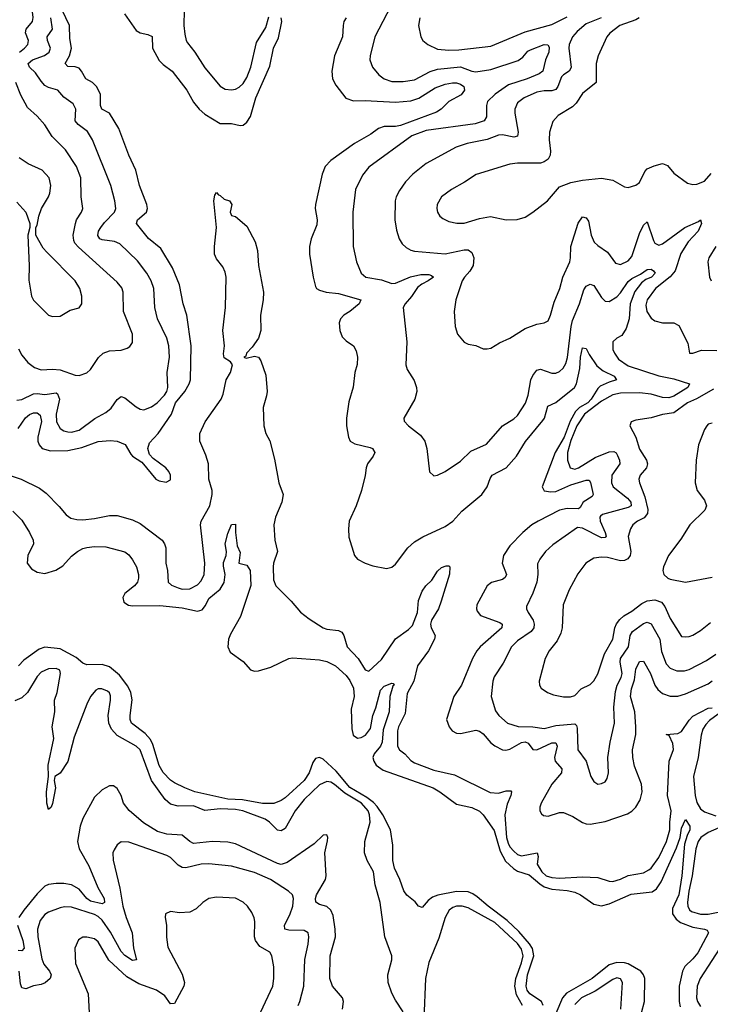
# Model space of a CAD drawing. Header units: inches. Extents: x 1694797 to 1849917, y 907313 to 1017959.
# Tile 520 of 656: x 1765118 to 1768741, y 1001815 to 1006980. Entities that reach past the tile are written whole.
import ezdxf

# ---------------------------------------------------------------- set-up
doc = ezdxf.new("R2010")
doc.units = ezdxf.units.IN
doc.header["$MEASUREMENT"] = 0
doc.layers.add('B7060', color=7, linetype='Continuous')

msp = doc.modelspace()

# ---------------------------------------------------------------- linework, layer by layer
at = {"layer": 'B7060', "color": 5}
for points, elevation in [([(1765118, 1006810), (1765143.6, 1006830), (1765160.2, 1006850), (1765163.6, 1006870), (1765149, 1006911), (1765152.9, 1006930), (1765185, 1006970), (1765188.4, 1006991.6), (1765182.1, 1007050), (1765160.1, 1007130), (1765130, 1007189), (1765093.5, 1007230)], 660), ([(1765110, 1004836.4), (1765148.9, 1004891.1), (1765170, 1004909), (1765190, 1004917.5), (1765210, 1004918.4), (1765225.9, 1004905.9), (1765232.8, 1004872.8), (1765213.8, 1004790), (1765213.5, 1004770), (1765219.5, 1004750), (1765236.9, 1004730), (1765279.1, 1004719.1), (1765370, 1004720.9), (1765444.5, 1004735.5), (1765530, 1004767.9), (1765592.9, 1004772.9), (1765630, 1004769.1), (1765671.9, 1004751.9), (1765700.7, 1004700.7), (1765710.5, 1004690), (1765759.6, 1004659.6), (1765833, 1004570), (1765850, 1004560.3), (1765885.8, 1004554.2), (1765910, 1004566.8), (1765909.6, 1004590), (1765900.4, 1004610), (1765884, 1004630), (1765818.4, 1004678.4), (1765799.8, 1004699.8), (1765791.1, 1004730), (1765799.6, 1004760.4), (1765844.5, 1004810), (1765914.8, 1004910), (1765935.6, 1004970), (1765984.2, 1005030), (1766007.4, 1005070), (1766013.6, 1005090), (1766017.3, 1005270), (1765994.7, 1005430), (1765976.1, 1005490), (1765957.2, 1005590), (1765919.1, 1005679.1), (1765858.9, 1005778.9), (1765793, 1005833), (1765730.7, 1005910), (1765736.8, 1005930), (1765783.5, 1005970), (1765788.8, 1005990), (1765785.3, 1006010), (1765746, 1006110), (1765728.2, 1006190), (1765689.9, 1006270), (1765637.5, 1006410), (1765590, 1006489.8), (1765549.8, 1006510), (1765541.7, 1006530), (1765542.4, 1006590), (1765520.6, 1006630), (1765499.3, 1006650), (1765465, 1006670), (1765443.2, 1006710), (1765430, 1006725), (1765410, 1006732.4), (1765370, 1006734), (1765356.8, 1006750), (1765378.8, 1006790), (1765389.4, 1006830), (1765381.2, 1006881.2), (1765379.7, 1006950), (1765340.6, 1007030)], 620), ([(1765981.5, 1007030), (1765978.9, 1006950), (1765983.7, 1006903.7), (1765991.1, 1006871.1), (1765998.7, 1006858.7), (1766036.5, 1006810), (1766090, 1006727.2), (1766170, 1006630.3), (1766195.9, 1006615.9), (1766230, 1006612.2), (1766250, 1006615.2), (1766270, 1006626.2), (1766290, 1006644.9), (1766310, 1006676), (1766331.5, 1006730), (1766359.9, 1006860.1), (1766410, 1006939), (1766424.4, 1006995.6)], 640), ([(1767064.7, 1007050), (1766980.2, 1006890), (1766955.9, 1006790), (1766955.5, 1006770), (1766968.9, 1006730), (1767002.7, 1006690), (1767030.4, 1006670), (1767070, 1006656.5), (1767130, 1006655.9), (1767190, 1006665), (1767272, 1006708), (1767310, 1006720.8), (1767430, 1006732.2), (1767490, 1006709.1), (1767510, 1006706), (1767590, 1006718.4), (1767733.5, 1006766.5), (1767756.9, 1006783.1), (1767784.5, 1006815.5), (1767797.7, 1006822.3), (1767870, 1006849.4), (1767888.4, 1006848.4), (1767895.5, 1006835.5), (1767893.6, 1006810), (1767877.1, 1006770), (1767863, 1006710), (1767843.4, 1006696.6), (1767780.7, 1006670), (1767681.9, 1006638.1), (1767611.6, 1006590), (1767572.3, 1006550), (1767566.8, 1006530), (1767566.5, 1006470), (1767554.7, 1006450), (1767507.1, 1006432.9), (1767250, 1006397.8), (1767175.6, 1006370), (1766950, 1006206), (1766915.6, 1006164.4), (1766879.7, 1006090), (1766866.5, 1005970), (1766867.9, 1005790), (1766885.2, 1005710), (1766909.5, 1005649.5), (1766934.4, 1005630), (1767015.5, 1005615.5), (1767070, 1005596.8), (1767090, 1005597.5), (1767168.2, 1005631.8), (1767223.2, 1005643.2), (1767263.5, 1005643.5), (1767278.9, 1005638.9), (1767288.5, 1005630), (1767261.1, 1005610), (1767226.8, 1005593.2), (1767205, 1005575), (1767172.7, 1005527.3), (1767139.6, 1005490), (1767130.4, 1005470), (1767149, 1005290), (1767143.1, 1005170), (1767150, 1005144.9), (1767188.1, 1005088.1), (1767200.3, 1005050), (1767201.1, 1005030), (1767190.3, 1004990), (1767132.7, 1004890), (1767134.6, 1004874.6), (1767158.4, 1004850), (1767220.9, 1004800.9), (1767242.7, 1004770), (1767253.4, 1004730), (1767267.9, 1004607.9), (1767290, 1004587.3), (1767310, 1004590.7), (1767350, 1004610.5), (1767430, 1004664.9), (1767484.1, 1004715.9), (1767567.1, 1004752.9), (1767650.7, 1004849.3), (1767710, 1004886.5), (1767730, 1004904.6), (1767771.7, 1004968.3), (1767785, 1005010), (1767798.7, 1005090), (1767810, 1005114.3), (1767830, 1005140.9), (1767850, 1005147.3), (1767910, 1005125.8), (1767930, 1005125.8), (1767950, 1005135), (1767968.7, 1005151.3), (1767983.2, 1005176.8), (1767992.3, 1005207.7), (1768010.2, 1005369.8), (1768017.8, 1005402.2), (1768054.2, 1005490), (1768077.5, 1005562.5), (1768090, 1005581.6), (1768110, 1005592), (1768130, 1005586.4), (1768170, 1005523.1), (1768190, 1005504.2), (1768210, 1005502), (1768250, 1005526.8), (1768270, 1005546.4), (1768310, 1005607.2), (1768330, 1005622.4), (1768375.3, 1005644.7), (1768410, 1005668.7), (1768430, 1005670.6), (1768442.5, 1005662.5), (1768451.7, 1005650), (1768432.1, 1005630), (1768403, 1005617), (1768379.8, 1005600.2), (1768345.6, 1005554.4), (1768320.2, 1005490), (1768315.9, 1005410), (1768299.4, 1005360.6), (1768276.2, 1005323.8), (1768251, 1005310), (1768228.9, 1005290), (1768229.6, 1005250), (1768237.5, 1005230), (1768260.1, 1005200.1), (1768310, 1005163.9), (1768470, 1005112), (1768550, 1005095.6), (1768631.7, 1005070), (1768623.1, 1005050), (1768550, 1005006), (1768522.7, 1004997.3), (1768490, 1004998.5), (1768430, 1005015.9), (1768370, 1005022.5), (1768270, 1005020.6), (1768230, 1005011.3), (1768170, 1004978.7), (1768080.3, 1004910), (1768040.4, 1004850), (1768010, 1004772.4), (1767992.3, 1004710), (1767992.2, 1004670), (1768006.2, 1004630), (1768030, 1004622.6), (1768050, 1004628.4), (1768136.8, 1004683.2), (1768210, 1004714), (1768235.5, 1004715.5), (1768247.3, 1004707.3), (1768254.4, 1004694.4), (1768264.3, 1004670), (1768266.3, 1004650), (1768224.8, 1004590), (1768222.6, 1004550), (1768231.1, 1004530), (1768307.2, 1004470), (1768323.6, 1004450), (1768325, 1004430), (1768310, 1004421.8), (1768175.8, 1004384.2), (1768164.6, 1004375.4), (1768161.2, 1004370), (1768163.1, 1004350), (1768189.5, 1004290), (1768194, 1004270), (1768190, 1004263.5), (1768170, 1004262.9), (1768070, 1004313.6), (1768043.8, 1004316.2), (1767914.3, 1004225.7), (1767876.5, 1004190), (1767846.5, 1004150), (1767835, 1004125), (1767836.9, 1004070), (1767830.2, 1004030), (1767810, 1003971.8), (1767777.5, 1003902.5), (1767776.5, 1003890), (1767784.7, 1003870), (1767811.8, 1003830), (1767817.6, 1003810), (1767814.4, 1003790), (1767800.6, 1003770), (1767730, 1003722.3), (1767698.2, 1003690), (1767655, 1003605), (1767606.9, 1003533.1), (1767599.4, 1003510), (1767591.6, 1003430), (1767614, 1003354), (1767632, 1003330), (1767677, 1003290), (1767733.3, 1003273.3), (1767810, 1003271.2), (1767870, 1003261.9), (1767930, 1003277.7), (1768030, 1003286.9), (1768038.2, 1003278.2), (1768043.1, 1003263.1), (1768045.8, 1003150), (1768090.3, 1003090), (1768114.4, 1003010), (1768130, 1002984), (1768150, 1002970.5), (1768170, 1002972.7), (1768190, 1002983), (1768199.8, 1003000.3), (1768207.1, 1003030), (1768203.4, 1003110), (1768215.6, 1003190), (1768237.8, 1003290), (1768234.7, 1003374.7), (1768243.3, 1003456.7), (1768252.3, 1003490), (1768273.9, 1003530), (1768277.8, 1003550), (1768267.4, 1003610), (1768270.3, 1003629.7), (1768312, 1003690), (1768321.2, 1003750), (1768331.9, 1003770), (1768390, 1003812), (1768410, 1003819), (1768430, 1003810.2), (1768476.8, 1003730), (1768485.6, 1003665.6), (1768510, 1003601.8), (1768530, 1003577.8), (1768564.8, 1003564.8), (1768604.9, 1003564.9), (1768630, 1003571.3), (1768721.1, 1003618.9), (1768770, 1003651.7)], 640), ([(1765104, 1004984), (1765130, 1004988.2), (1765190, 1005016.8), (1765210, 1005019.2), (1765250, 1005013.4), (1765310, 1005022), (1765317.1, 1005017.1), (1765327.3, 1004990), (1765309.6, 1004910), (1765311, 1004870), (1765330, 1004836.1), (1765350, 1004822.9), (1765370, 1004817.5), (1765390, 1004816.5), (1765430, 1004827.7), (1765512.8, 1004887.2), (1765570, 1004919), (1765597.9, 1004942.1), (1765630, 1004987.2), (1765650, 1005003.1), (1765670, 1004997.3), (1765730, 1004949.4), (1765750, 1004937.8), (1765770, 1004933.4), (1765809.8, 1004950), (1765838.5, 1004970), (1765877, 1005010), (1765889.8, 1005030), (1765895.4, 1005050), (1765891.2, 1005130), (1765903.4, 1005210), (1765901, 1005270), (1765890.6, 1005310), (1765841.7, 1005410), (1765827.3, 1005470), (1765821.3, 1005570), (1765807.2, 1005610), (1765784.7, 1005650), (1765735.3, 1005715.3), (1765644, 1005804), (1765616.1, 1005816.1), (1765550, 1005824.7), (1765538.5, 1005830), (1765527.5, 1005847.5), (1765532.2, 1005870), (1765543.7, 1005890), (1765563.1, 1005916.9), (1765616.2, 1005970), (1765622.9, 1005990), (1765617.3, 1006030), (1765596, 1006110), (1765500.2, 1006350), (1765473.3, 1006393.3), (1765425, 1006430), (1765408.5, 1006450), (1765413, 1006510), (1765398.9, 1006538.9), (1765350, 1006573.5), (1765318.3, 1006610), (1765270, 1006623.7), (1765250, 1006635.2), (1765230, 1006656.8), (1765201.1, 1006701.1), (1765169.8, 1006730), (1765164.7, 1006744.7), (1765163.4, 1006750), (1765185.7, 1006770), (1765248.1, 1006791.9), (1765273.2, 1006810), (1765279.3, 1006830), (1765263.2, 1006870), (1765261.9, 1006890), (1765289.9, 1006930.1), (1765281.5, 1006990)], 640), ([(1765667.7, 1007010), (1765730, 1006923), (1765750, 1006910.8), (1765790, 1006902.9), (1765812.4, 1006892.4), (1765815.4, 1006830), (1765850, 1006765.2), (1765870, 1006744), (1765917.2, 1006710), (1765995.3, 1006610), (1766030, 1006546.5), (1766058.8, 1006510), (1766090, 1006484.3), (1766170, 1006435.2), (1766230, 1006435.1), (1766274.9, 1006425.1), (1766290, 1006426.4), (1766310, 1006442.3), (1766328.2, 1006471.8), (1766356.1, 1006570), (1766430, 1006736.5), (1766449.4, 1006830), (1766475.4, 1006884.5), (1766493.5, 1006970), (1766489.1, 1006990)], 620), ([(1766830.1, 1006989.9), (1766819, 1006970), (1766814.4, 1006950), (1766811.7, 1006890), (1766770.2, 1006790.2), (1766756.3, 1006710), (1766759.3, 1006670), (1766776.9, 1006636.9), (1766828.3, 1006568.3), (1766870, 1006554.2), (1766930, 1006556.8), (1767090, 1006547.1), (1767170, 1006554), (1767212.1, 1006567.9), (1767297.9, 1006622.1), (1767350, 1006642.1), (1767389, 1006649), (1767410, 1006649), (1767430, 1006642.5), (1767447.7, 1006630), (1767451.4, 1006610), (1767434.8, 1006585.2), (1767370, 1006549.9), (1767329.4, 1006510.6), (1767304.5, 1006495.5), (1767115.8, 1006424.2), (1767090, 1006419.8), (1767030, 1006419.9), (1767000.6, 1006410), (1766960.5, 1006379.5), (1766874.3, 1006330), (1766750, 1006240.7), (1766721.2, 1006210), (1766705.4, 1006170), (1766669.3, 1006010), (1766667.6, 1005990), (1766678, 1005930), (1766676.7, 1005903.3), (1766647.4, 1005830), (1766638.6, 1005790), (1766638.2, 1005750), (1766656.9, 1005630), (1766670, 1005580.7), (1766675.8, 1005570), (1766690, 1005560.3), (1766726, 1005550), (1766790, 1005543.2), (1766908.2, 1005510), (1766899, 1005490), (1766850, 1005449.8), (1766817.7, 1005430), (1766800.8, 1005410), (1766793.8, 1005390), (1766797.4, 1005350), (1766810, 1005316.3), (1766830, 1005295.8), (1766869.1, 1005269.1), (1766883.8, 1005243.8), (1766890.3, 1005210.3), (1766887.9, 1005172.1), (1766876, 1005130), (1766867.2, 1005052.8), (1766844.8, 1004975.2), (1766832.4, 1004890), (1766832.2, 1004850), (1766842.8, 1004790), (1766851.8, 1004770), (1766875.4, 1004755.4), (1766956.3, 1004736.3), (1766968.8, 1004730), (1766981.5, 1004710), (1766972.4, 1004690), (1766943.2, 1004650), (1766935.6, 1004630), (1766930.3, 1004589.7), (1766910.4, 1004510), (1766883.6, 1004430), (1766847.1, 1004350), (1766842.8, 1004310), (1766845.1, 1004265.1), (1766874.9, 1004170), (1766890.6, 1004150), (1766930, 1004128.9), (1766970, 1004115.3), (1767042, 1004102), (1767070, 1004108), (1767090, 1004123.8), (1767154.3, 1004210), (1767190, 1004241.1), (1767233.2, 1004266.8), (1767350, 1004320.7), (1767390, 1004349), (1767438.3, 1004401.7), (1767541.7, 1004490), (1767570.5, 1004530), (1767585.9, 1004574.1), (1767596, 1004590), (1767670, 1004629), (1767724.9, 1004690), (1767771.9, 1004768.1), (1767863, 1004877), (1767870.5, 1004890), (1767887.7, 1004952.3), (1767930, 1004972.7), (1768029.2, 1005050.8), (1768038.7, 1005070), (1768056.4, 1005150), (1768060.5, 1005210), (1768070, 1005259.1), (1768090, 1005255.8), (1768104.5, 1005224.5), (1768145, 1005165), (1768178.4, 1005138.4), (1768236.5, 1005110), (1768248.2, 1005090), (1768210, 1005079.1), (1768162.6, 1005057.4), (1768150, 1005045.3), (1768116.7, 1004990), (1768098.8, 1004970), (1768055.1, 1004944.9), (1768034.4, 1004925.6), (1768005.9, 1004874.1), (1767973.7, 1004790), (1767927.5, 1004710), (1767858.6, 1004530), (1767869.3, 1004509.3), (1767903.9, 1004503.9), (1767930, 1004505.7), (1768010, 1004540.6), (1768090, 1004564.6), (1768104.9, 1004564.9), (1768112.9, 1004552.9), (1768126.5, 1004490), (1768121.4, 1004478.6), (1768073.2, 1004450), (1768058.9, 1004421.1), (1768050, 1004414.2), (1767990, 1004415.7), (1767950, 1004406.6), (1767838, 1004350), (1767805.4, 1004330), (1767757.4, 1004290), (1767690, 1004219.3), (1767656.8, 1004170), (1767649.6, 1004130), (1767671, 1004070), (1767665.2, 1004054.8), (1767650, 1004043.2), (1767592.7, 1004027.3), (1767570, 1004011.2), (1767516.9, 1003910), (1767513.8, 1003890), (1767517.6, 1003877.6), (1767534.5, 1003854.5), (1767637.4, 1003817.4), (1767649.1, 1003810), (1767647.6, 1003790), (1767533.2, 1003690), (1767516.8, 1003670), (1767492.8, 1003630), (1767435.4, 1003490), (1767395.8, 1003430), (1767356.9, 1003310), (1767371, 1003270), (1767386.5, 1003250), (1767410, 1003238.4), (1767430, 1003236.6), (1767510, 1003253.2), (1767530, 1003248.7), (1767550, 1003234), (1767590, 1003186.6), (1767610, 1003170.8), (1767650, 1003150.1), (1767667.8, 1003147.8), (1767690, 1003153.8), (1767750, 1003188.4), (1767770, 1003192.5), (1767785.7, 1003185.7), (1767810, 1003151.8), (1767830, 1003150.6), (1767910, 1003186.6), (1767930, 1003187.1), (1767938.3, 1003170), (1767923.6, 1003110), (1767926.9, 1003090), (1767962.2, 1003050), (1767960.1, 1003030), (1767909.5, 1002970), (1767853.4, 1002870), (1767846.7, 1002850), (1767847.2, 1002830), (1767854.6, 1002814.6), (1767865.8, 1002805.8), (1767890, 1002802.2), (1767950, 1002822.3), (1767970, 1002822), (1768020.4, 1002800.4), (1768070, 1002768.4), (1768090, 1002761.4), (1768110, 1002760.5), (1768190, 1002774.3), (1768305.8, 1002814.2), (1768330, 1002829.3), (1768350.6, 1002850), (1768372.2, 1002887.8), (1768383.2, 1002930), (1768379.9, 1002970), (1768343.8, 1003063.8), (1768334.5, 1003110), (1768333.4, 1003150), (1768349.3, 1003230), (1768349.9, 1003270), (1768344.5, 1003350), (1768321.4, 1003430), (1768327.4, 1003470), (1768342.7, 1003517.2), (1768350, 1003573.4), (1768370, 1003613.6), (1768390, 1003614.9), (1768426.7, 1003550), (1768449.1, 1003490), (1768466, 1003466), (1768490, 1003445.9), (1768530, 1003430.8), (1768570, 1003431.5), (1768610, 1003443.3), (1768730, 1003496.5), (1768750, 1003512.6)], 620), ([(1768167.7, 1006990), (1768090, 1006958.8), (1768041.6, 1006918.4), (1768018.5, 1006890), (1768000.1, 1006850), (1767998.5, 1006830), (1768011.6, 1006728.4), (1768000.2, 1006710), (1767970, 1006690.6), (1767960.7, 1006679.3), (1767941.4, 1006630), (1767930, 1006613.5), (1767910, 1006606.6), (1767870, 1006606.5), (1767830, 1006599.5), (1767763.6, 1006570), (1767730, 1006543.1), (1767716.1, 1006510), (1767715, 1006490), (1767732.8, 1006390), (1767730, 1006369.7), (1767710, 1006363.7), (1767650, 1006375.4), (1767630, 1006374.2), (1767570, 1006352), (1767465.5, 1006330), (1767408.4, 1006311.6), (1767250, 1006225.3), (1767180.3, 1006170), (1767141.7, 1006130), (1767110, 1006083.6), (1767092.3, 1006050), (1767087.2, 1006030), (1767086.5, 1005930), (1767095.4, 1005875.4), (1767108.9, 1005830), (1767124.8, 1005804.8), (1767145.1, 1005785.1), (1767170, 1005770.3), (1767190, 1005765.4), (1767350, 1005751.5), (1767450, 1005772.7), (1767470, 1005772.5), (1767490, 1005758.5), (1767500.8, 1005730), (1767496.3, 1005690), (1767480, 1005660), (1767451.4, 1005630), (1767439.2, 1005610), (1767406.7, 1005510), (1767397.7, 1005450), (1767403.1, 1005370), (1767414.9, 1005330), (1767450, 1005288), (1767470, 1005277.1), (1767510, 1005270.6), (1767550, 1005254), (1767570, 1005253.4), (1767590, 1005257.3), (1767635.1, 1005284.9), (1767689.8, 1005310.2), (1767770, 1005360.4), (1767830, 1005382.4), (1767870, 1005390.4), (1767890, 1005400.7), (1767902.6, 1005430), (1767921, 1005499), (1767951.8, 1005570), (1767967.6, 1005630), (1768003.4, 1005710), (1768008.1, 1005730), (1768009.3, 1005790.7), (1768047.6, 1005912.4), (1768070, 1005945.3), (1768090, 1005941.1), (1768102.5, 1005922.5), (1768115.3, 1005850), (1768132.2, 1005812.2), (1768150, 1005794.7), (1768201, 1005761), (1768243.6, 1005703.6), (1768270, 1005695.8), (1768310, 1005715.2), (1768330, 1005736.9), (1768370, 1005859), (1768390, 1005902), (1768410, 1005920.3), (1768442.2, 1005822.2), (1768450, 1005808), (1768470, 1005796.8), (1768490, 1005804.1), (1768606.8, 1005890), (1768678.9, 1005921.1), (1768690, 1005930.3), (1768694, 1005910), (1768677.2, 1005870), (1768625.1, 1005814.9), (1768585.8, 1005754.2), (1768556.9, 1005663.1), (1768529.5, 1005630.5), (1768452.8, 1005570), (1768410.2, 1005510), (1768403.1, 1005483.1), (1768407.4, 1005450), (1768430, 1005414.9), (1768450, 1005400.5), (1768490, 1005390.4), (1768550, 1005390.6), (1768575.9, 1005375.9), (1768623.4, 1005283.4), (1768631.3, 1005231.3), (1768650, 1005230.8), (1768694.1, 1005245.9), (1768775.6, 1005244.4)], 660), ([(1767217.6, 1006990), (1767210.4, 1006950), (1767221.6, 1006890), (1767233.4, 1006870), (1767259.1, 1006850), (1767310, 1006825.8), (1767370, 1006819.4), (1767421.6, 1006821.6), (1767590, 1006841.8), (1767770, 1006916.6), (1767910, 1006954.6), (1767990, 1006994.7)], 660), ([(1768367.5, 1006990), (1768350, 1006979.7), (1768265.5, 1006950), (1768212.9, 1006910), (1768198.3, 1006890), (1768153, 1006790), (1768142, 1006750), (1768142, 1006650), (1768070, 1006592.1), (1768037.5, 1006542.5), (1768017.5, 1006522.5), (1767942.1, 1006477.9), (1767914.6, 1006445.4), (1767896.5, 1006390), (1767895.2, 1006350), (1767902.7, 1006290), (1767900.7, 1006270), (1767890, 1006248.4), (1767870, 1006233.5), (1767850, 1006227.2), (1767730, 1006227.6), (1767690, 1006222), (1767512.5, 1006167.5), (1767452.1, 1006127.9), (1767382.6, 1006090), (1767330.3, 1006050), (1767307.7, 1006010), (1767306, 1005990), (1767310.3, 1005970), (1767322.4, 1005950), (1767337.2, 1005937.2), (1767370, 1005921.8), (1767411.8, 1005911.8), (1767450, 1005912.7), (1767530, 1005937.3), (1767587.4, 1005947.4), (1767670, 1005930.5), (1767727.5, 1005932.5), (1767770, 1005944.9), (1767810, 1005970.4), (1767887.3, 1006030), (1767950, 1006103.1), (1768010, 1006126), (1768070, 1006138.7), (1768170, 1006148.7), (1768230, 1006138), (1768290, 1006102.8), (1768310, 1006099.1), (1768350, 1006112.7), (1768370, 1006126), (1768396.9, 1006183.1), (1768410, 1006198), (1768446.4, 1006213.6), (1768490, 1006224.9), (1768515.8, 1006215.8), (1768550, 1006174.4), (1768621.7, 1006121.7), (1768650, 1006115.5), (1768670, 1006117.1), (1768710, 1006132.7), (1768746.1, 1006173.9)], 680), ([(1765112.7, 1005252.7), (1765130, 1005219.5), (1765161.3, 1005181.3), (1765195.9, 1005155.9), (1765230, 1005143.2), (1765290, 1005147.1), (1765330, 1005143.5), (1765410, 1005115.6), (1765430, 1005113.1), (1765470, 1005127.4), (1765490, 1005144.9), (1765532.2, 1005207.8), (1765555.6, 1005230), (1765590, 1005243.6), (1765650, 1005247.2), (1765682.6, 1005257.4), (1765695.1, 1005264.9), (1765710, 1005286.8), (1765709.8, 1005330), (1765663.4, 1005450), (1765661.5, 1005550), (1765653.9, 1005573.9), (1765630, 1005603.9), (1765427.3, 1005787.3), (1765408.1, 1005808.1), (1765401.8, 1005821.8), (1765398.4, 1005850), (1765410.6, 1005910), (1765416.8, 1005930), (1765442, 1005970), (1765449, 1005990), (1765441, 1006050), (1765438.5, 1006150), (1765415.4, 1006210), (1765357.6, 1006297.6), (1765287.9, 1006367.9), (1765249.2, 1006429.2), (1765210, 1006473), (1765159.4, 1006519.4), (1765124.2, 1006584.2), (1765098.4, 1006650)], 660), ([(1765102.8, 1006022.8), (1765150.8, 1005970), (1765171.3, 1005910), (1765172, 1005890), (1765161, 1005850), (1765168.7, 1005688.7), (1765166.1, 1005613.9), (1765180.3, 1005530), (1765190, 1005508.2), (1765270, 1005430.4), (1765290, 1005422.6), (1765330, 1005424.9), (1765383, 1005457), (1765431, 1005469), (1765443.6, 1005490), (1765444.7, 1005530), (1765433.3, 1005570), (1765409.8, 1005610), (1765259.8, 1005759.8), (1765241.8, 1005781.8), (1765202, 1005850), (1765202, 1005890), (1765210, 1005902), (1765218, 1005950), (1765233.3, 1005990), (1765269.7, 1006050), (1765276.4, 1006070), (1765281.5, 1006110), (1765272.9, 1006150), (1765236.3, 1006190), (1765163.4, 1006223.4), (1765115.3, 1006255.3)], 680), ([(1765010, 1004609), (1765125.5, 1004570), (1765222.3, 1004522.3), (1765256.5, 1004496.5), (1765325.8, 1004425.8), (1765362, 1004382), (1765386.1, 1004366.1), (1765418.3, 1004358.3), (1765450, 1004356.8), (1765510, 1004363.1), (1765590, 1004378.5), (1765630, 1004379), (1765710, 1004356.8), (1765750, 1004337.8), (1765864.7, 1004250), (1765878.5, 1004230), (1765885.5, 1004210), (1765885.5, 1004130), (1765893.5, 1004090), (1765897.7, 1004030), (1765913.8, 1004013.8), (1765950, 1003999), (1765970, 1003993.7), (1766010, 1003994.4), (1766050, 1004015.4), (1766070, 1004037.3), (1766086.1, 1004070), (1766089.3, 1004130), (1766067.1, 1004330), (1766070.9, 1004350), (1766116.3, 1004430), (1766128.2, 1004490), (1766127.6, 1004510), (1766110.2, 1004570), (1766108.5, 1004650), (1766095.1, 1004695.1), (1766063.8, 1004770), (1766063.1, 1004810), (1766091, 1004870), (1766175.4, 1004990), (1766185.2, 1005014.8), (1766201.7, 1005090), (1766223.7, 1005130), (1766233.8, 1005170), (1766224.8, 1005184.8), (1766190, 1005207.1), (1766186.7, 1005226.7), (1766192.7, 1005270), (1766183.4, 1005350), (1766198.1, 1005470), (1766201.3, 1005630), (1766196.4, 1005656.4), (1766183.4, 1005683.4), (1766150, 1005725), (1766140.6, 1005750), (1766139.8, 1005790), (1766151.2, 1005890), (1766137, 1006030), (1766141.2, 1006058.8), (1766150, 1006074), (1766160.5, 1006060.5), (1766170, 1006057.3), (1766190, 1006039.1), (1766218.8, 1006030), (1766230.6, 1006010), (1766222.8, 1005970), (1766230, 1005952), (1766250, 1005946.8), (1766310, 1005896), (1766354.1, 1005814.1), (1766364.9, 1005770), (1766370.1, 1005690), (1766397.1, 1005550), (1766396, 1005510), (1766382, 1005430), (1766382.7, 1005350), (1766371, 1005309), (1766337.7, 1005262.3), (1766307.5, 1005230), (1766304.3, 1005215.7), (1766293.4, 1005210), (1766305.3, 1005205.3), (1766350, 1005214.5), (1766370.1, 1005210.1), (1766383, 1005190), (1766410, 1005114.8), (1766416, 1005030), (1766413.5, 1005006.5), (1766394.7, 1004945.3), (1766398.4, 1004850), (1766409.2, 1004810), (1766430.2, 1004770.2), (1766454.6, 1004674.6), (1766477.2, 1004550), (1766500.2, 1004490), (1766493.4, 1004450), (1766459.3, 1004370), (1766450.8, 1004330), (1766456.1, 1004250), (1766470.1, 1004190), (1766449.1, 1004130), (1766447, 1004110), (1766450, 1004041), (1766462.2, 1004010), (1766542.6, 1003930), (1766591.8, 1003871.8), (1766637, 1003837), (1766709.3, 1003789.3), (1766730, 1003782.4), (1766790, 1003776.9), (1766807.3, 1003767.3), (1766818, 1003750), (1766836.3, 1003690), (1766892.9, 1003630), (1766930, 1003570.3), (1766950, 1003562), (1767016, 1003624), (1767090, 1003731.7), (1767158.1, 1003781.9), (1767177.8, 1003802.2), (1767204.9, 1003870), (1767210, 1003934.2), (1767230, 1003982.5), (1767249.4, 1004010), (1767279.3, 1004040.7), (1767310, 1004087.4), (1767330, 1004106.7), (1767355.3, 1004115.3), (1767370, 1004114.9), (1767375.3, 1004110), (1767371.9, 1004071.9), (1767329.4, 1003929.4), (1767315.6, 1003890), (1767278, 1003830), (1767272.9, 1003810), (1767276.9, 1003790), (1767296.7, 1003750), (1767294.2, 1003730), (1767262.6, 1003670), (1767204.8, 1003590), (1767186.4, 1003510), (1767150, 1003445.4), (1767139.8, 1003340.3), (1767104.6, 1003270), (1767099.3, 1003250), (1767099.5, 1003170), (1767110.1, 1003150.1), (1767139.3, 1003130), (1767170, 1003094.3), (1767190, 1003082.7), (1767290, 1003043.6), (1767399.2, 1003019.3), (1767586.5, 1002926.5), (1767630, 1002922.2), (1767670, 1002934.4), (1767694.6, 1002934.6), (1767698.2, 1002930), (1767694.8, 1002910), (1767675.2, 1002864.8), (1767663.5, 1002810), (1767672.6, 1002690), (1767680.1, 1002660.1), (1767690, 1002640.6), (1767710, 1002618), (1767730, 1002602), (1767750, 1002594.3), (1767832.9, 1002610), (1767837.3, 1002590), (1767833, 1002550), (1767856.8, 1002510), (1767880.1, 1002490), (1767910, 1002480.9), (1767950, 1002477.7), (1768070, 1002483.4), (1768150, 1002481.3), (1768210, 1002461.5), (1768230, 1002460.2), (1768270, 1002472), (1768310, 1002491.1), (1768390, 1002505.3), (1768418.9, 1002521.1), (1768430.2, 1002529.8), (1768470, 1002585.4), (1768511.8, 1002670), (1768527.7, 1002730), (1768527.7, 1002770), (1768535.5, 1002830), (1768517, 1002910), (1768525.2, 1003090), (1768547.6, 1003152.4), (1768543.4, 1003183.4), (1768525.1, 1003225.1), (1768508.9, 1003231.1), (1768570, 1003235.1), (1768590, 1003246.2), (1768630, 1003305.5), (1768650, 1003325.9), (1768730, 1003368.5), (1768750.3, 1003370.3)], 580), ([(1768769.4, 1005790.6), (1768733.7, 1005730), (1768727, 1005710), (1768736.5, 1005630), (1768744.9, 1005610)], 680), ([(1768757.3, 1005042.7), (1768668.7, 1004991.3), (1768621.4, 1004970), (1768550, 1004917.9), (1768490, 1004909.8), (1768430, 1004891.5), (1768350, 1004878.7), (1768326, 1004870), (1768318, 1004850), (1768349.6, 1004789.6), (1768370, 1004726.7), (1768406.4, 1004670), (1768411.6, 1004650), (1768406.4, 1004630), (1768373.2, 1004590), (1768366.7, 1004570), (1768369.4, 1004550), (1768397.8, 1004477.8), (1768413, 1004410), (1768411, 1004390), (1768393.1, 1004366.9), (1768359.5, 1004350), (1768334.6, 1004330), (1768322.3, 1004310), (1768310.2, 1004269.8), (1768323.8, 1004190), (1768319.8, 1004170), (1768307.4, 1004152.6), (1768290, 1004143), (1768270, 1004142.1), (1768201.2, 1004158.8), (1768170, 1004161.4), (1768130, 1004154.7), (1768088.5, 1004130), (1768045.9, 1004074.1), (1768001.2, 1003990), (1767969.5, 1003910.5), (1767963, 1003790), (1767957.3, 1003762.7), (1767937.5, 1003722.5), (1767895.6, 1003670), (1767874, 1003630), (1767843.1, 1003510), (1767844.4, 1003490), (1767853.4, 1003473.4), (1767887.3, 1003450), (1767918.9, 1003438.9), (1767970, 1003428), (1768007.9, 1003427.9), (1768030, 1003434.9), (1768062.9, 1003470), (1768110, 1003492.8), (1768130, 1003512), (1768151.2, 1003548.8), (1768186.4, 1003653.6), (1768229.2, 1003730), (1768239.9, 1003790), (1768248.2, 1003811.8), (1768265.5, 1003834.5), (1768287.7, 1003852.3), (1768330, 1003878), (1768381.9, 1003918.1), (1768410, 1003932.2), (1768450, 1003937), (1768484.1, 1003924.1), (1768501.4, 1003901.4), (1768530, 1003839.6), (1768590, 1003745.3), (1768610, 1003742), (1768630, 1003744.9), (1768650, 1003751.7), (1768690, 1003776.9), (1768742.5, 1003817.5)], 660), ([(1768750, 1004864.4), (1768730, 1004857.6), (1768723.1, 1004850), (1768710.2, 1004829.8), (1768678.3, 1004750), (1768667.4, 1004670), (1768661.3, 1004550), (1768672.6, 1004510), (1768710, 1004460.3), (1768721, 1004430), (1768712.6, 1004407.4), (1768632.9, 1004330), (1768585.4, 1004254.6), (1768521.3, 1004170), (1768495.3, 1004110), (1768492.2, 1004090), (1768496.4, 1004070), (1768518, 1004050), (1768530, 1004044.9), (1768610, 1004030.3), (1768750, 1004055.3)], 680), ([(1765082.5, 1004402.5), (1765130, 1004354.8), (1765170, 1004290.5), (1765188.8, 1004250), (1765190.2, 1004230), (1765161.5, 1004170), (1765157.2, 1004130), (1765179.5, 1004099.5), (1765210, 1004082.4), (1765250, 1004075.3), (1765307.1, 1004092.9), (1765344, 1004116), (1765390, 1004165.3), (1765420.7, 1004190), (1765450, 1004206.7), (1765470, 1004211.8), (1765510, 1004217), (1765570, 1004214.6), (1765670, 1004188), (1765690, 1004173), (1765710, 1004146.8), (1765730.2, 1004110.2), (1765741.5, 1004070), (1765742.2, 1004050), (1765736.1, 1004030), (1765719.8, 1004010), (1765669.6, 1003970.4), (1765658.4, 1003950), (1765664.6, 1003924.6), (1765689.6, 1003909.6), (1765710, 1003905.3), (1765853.6, 1003906.4), (1765970, 1003895.4), (1766050, 1003878.1), (1766075.6, 1003884.4), (1766093.6, 1003906.4), (1766110, 1003944), (1766170, 1003992.6), (1766191.5, 1004028.5), (1766195.9, 1004070), (1766187.2, 1004112.8), (1766187.9, 1004132.1), (1766200.9, 1004170), (1766202.7, 1004190), (1766195.6, 1004230), (1766210, 1004284.7), (1766230, 1004331.3), (1766250, 1004334), (1766250.4, 1004290), (1766259.3, 1004219.3), (1766274, 1004186), (1766268.5, 1004130), (1766310, 1004118), (1766326.8, 1004090), (1766331.3, 1004011.3), (1766276.9, 1003850), (1766223.1, 1003756.9), (1766213.3, 1003730), (1766209.5, 1003690), (1766221.9, 1003661.9), (1766290, 1003613.6), (1766329.6, 1003569.6), (1766350, 1003562.3), (1766370, 1003564.1), (1766436, 1003584), (1766530, 1003629.2), (1766550, 1003632.4), (1766690, 1003621.6), (1766730, 1003613), (1766775.3, 1003590), (1766830, 1003540.3), (1766850, 1003514.4), (1766870, 1003474.3), (1766872.9, 1003430), (1766857.1, 1003362.9), (1766859.9, 1003259.9), (1766867, 1003227), (1766890, 1003211.2), (1766910, 1003214.7), (1766932.3, 1003227.7), (1766958.6, 1003261.4), (1766970.9, 1003330), (1766986.7, 1003370), (1767010, 1003463.1), (1767030, 1003483.7), (1767070, 1003499.1), (1767077.5, 1003497.5), (1767082.8, 1003490), (1767075.8, 1003484.2), (1767059.4, 1003430), (1767056.2, 1003350), (1767025.2, 1003254.8), (1767019, 1003190), (1767010, 1003169.2), (1766978.4, 1003130), (1766970.8, 1003110), (1766975.3, 1003090), (1766988.9, 1003068.9), (1767024.2, 1003044.2), (1767286.3, 1002950), (1767321.3, 1002930), (1767410, 1002865.9), (1767490, 1002847.8), (1767530, 1002829.2), (1767549.2, 1002810), (1767606.5, 1002726.5), (1767637.9, 1002617.9), (1767666.3, 1002566.3), (1767707.6, 1002527.6), (1767730, 1002514.5), (1767790, 1002494), (1767846.5, 1002446.5), (1767870, 1002432.1), (1767910, 1002419.9), (1767990, 1002412.7), (1768030, 1002403), (1768060.7, 1002390), (1768130, 1002341.3), (1768170, 1002332.4), (1768210, 1002342.7), (1768326.2, 1002393.8), (1768435.3, 1002404.7), (1768458.7, 1002421.3), (1768482.8, 1002457.2), (1768563.8, 1002636.2), (1768582.6, 1002690), (1768590, 1002739.1), (1768610, 1002784.9), (1768632.6, 1002750), (1768632.8, 1002730), (1768619.1, 1002700.9), (1768605.5, 1002654.5), (1768591.6, 1002490), (1768575.5, 1002390), (1768542.9, 1002317.1), (1768542.6, 1002290), (1768562.2, 1002262.2), (1768584.8, 1002244.8), (1768650, 1002219.9), (1768710, 1002209.2), (1768723.5, 1002203.5), (1768731.6, 1002190), (1768674.7, 1002085.3), (1768650, 1002054.6), (1768606.9, 1002013.1), (1768595.7, 1001990), (1768577.6, 1001910), (1768577.8, 1001830), (1768582.7, 1001802.7)], 560), ([(1767864.6, 1001810), (1767855.3, 1001830), (1767794.4, 1001870), (1767779.9, 1001890), (1767774.3, 1001910), (1767782.1, 1001970), (1767814.3, 1002070), (1767807.8, 1002107.8), (1767792.8, 1002132.8), (1767737.1, 1002197.1), (1767675.6, 1002255.6), (1767575.1, 1002330), (1767518.7, 1002378.7), (1767495.1, 1002395.1), (1767470, 1002404.9), (1767410, 1002407.5), (1767311.8, 1002388.2), (1767283.2, 1002376.8), (1767260.5, 1002359.5), (1767230, 1002324), (1767210, 1002329.6), (1767192.9, 1002352.9), (1767148.2, 1002388.2), (1767133, 1002410), (1767112.7, 1002470), (1767085, 1002530), (1767074.9, 1002570), (1767075.8, 1002650), (1767063.7, 1002730), (1767023.6, 1002810), (1766993.4, 1002853.4), (1766973.4, 1002873.4), (1766939.3, 1002899.3), (1766850, 1002952.2), (1766778.5, 1003038.5), (1766710, 1003101.6), (1766690, 1003109.8), (1766670, 1003104.4), (1766656, 1003084), (1766637.1, 1003030), (1766610, 1002989.3), (1766510, 1002898), (1766490, 1002884.2), (1766451.2, 1002868.8), (1766391.8, 1002868.2), (1766287.5, 1002887.5), (1766210, 1002891.1), (1766036.9, 1002930), (1765984.7, 1002950), (1765930, 1002977.7), (1765910, 1002990.8), (1765870, 1003032.1), (1765850, 1003067.2), (1765817.4, 1003177.4), (1765804.6, 1003204.6), (1765775.8, 1003235.8), (1765705.4, 1003290), (1765697.4, 1003310), (1765696.9, 1003330), (1765707.8, 1003412.2), (1765701, 1003450), (1765684.6, 1003484.6), (1765641.3, 1003541.3), (1765590, 1003585.7), (1765550, 1003597.1), (1765470, 1003595.6), (1765450, 1003604.5), (1765414.5, 1003634.5), (1765330, 1003679.5), (1765250, 1003688.2), (1765221.2, 1003678.8), (1765139.5, 1003620.5), (1765112.2, 1003590)], 560), ([(1767130, 1001776.2), (1767090, 1001836.9), (1767070, 1001874), (1767051.7, 1001930), (1767049.8, 1001970), (1767070.7, 1002049.3), (1767070.9, 1002070), (1767033.6, 1002170), (1767009, 1002350), (1766982.3, 1002442.3), (1766974.1, 1002510), (1766940.3, 1002570), (1766926.3, 1002610), (1766927.9, 1002670), (1766956.2, 1002770), (1766953.7, 1002810), (1766946.4, 1002830), (1766911.1, 1002870), (1766823.2, 1002923.2), (1766770, 1002969), (1766750, 1002981.4), (1766730, 1002984.9), (1766690, 1002966.4), (1766610.1, 1002890), (1766564, 1002830), (1766510, 1002737.3), (1766490, 1002724.6), (1766470, 1002728.1), (1766428.8, 1002770), (1766406.4, 1002786.4), (1766288.6, 1002830), (1766250, 1002836.6), (1766170, 1002840.1), (1766090, 1002831.9), (1766030, 1002856.8), (1765950, 1002854.2), (1765910, 1002865.3), (1765881.7, 1002890), (1765810, 1002989.9), (1765750, 1003150.9), (1765729.9, 1003170), (1765630, 1003225.2), (1765599.4, 1003259.4), (1765586.4, 1003290), (1765582.2, 1003330), (1765594.4, 1003410), (1765593.9, 1003433.9), (1765588.6, 1003448.6), (1765578.3, 1003458.3), (1765549.3, 1003470.7), (1765530, 1003470.8), (1765517.7, 1003462.3), (1765490, 1003429.8), (1765470.1, 1003390), (1765403.7, 1003216.3), (1765370, 1003089), (1765330, 1003027.7), (1765302, 1003010), (1765299.5, 1002990), (1765306.2, 1002950), (1765290, 1002869), (1765282.4, 1002850), (1765270, 1002837.6), (1765261.1, 1002870), (1765259.5, 1002930), (1765269.2, 1003010.8), (1765267.7, 1003070), (1765296.9, 1003210), (1765288, 1003270), (1765302.9, 1003350), (1765300.9, 1003410), (1765314.5, 1003450), (1765332.4, 1003550), (1765328.4, 1003568.4), (1765310, 1003577.2), (1765270, 1003574.2), (1765230, 1003556.8), (1765210, 1003534.7), (1765159.1, 1003450), (1765130, 1003422.6), (1765092.1, 1003407.9)], 580), ([(1768782.1, 1003337.9), (1768736.6, 1003303.4), (1768717.3, 1003282.7), (1768701.8, 1003258.2), (1768692.4, 1003227.6), (1768677.5, 1003110), (1768653.4, 1003010), (1768661.1, 1002910), (1768670, 1002873.4), (1768690, 1002840.4), (1768710, 1002824.6), (1768770, 1002804)], 580), ([(1766810.9, 1001790), (1766816.1, 1001830), (1766812, 1001850), (1766758.7, 1001910), (1766745.6, 1001950), (1766747.5, 1002070), (1766774.2, 1002170), (1766773.6, 1002210), (1766761.7, 1002281.7), (1766749.9, 1002309.9), (1766730, 1002328), (1766690, 1002338.7), (1766671.4, 1002351.4), (1766669.9, 1002370), (1766675.9, 1002390), (1766721.8, 1002470), (1766726, 1002490), (1766718.8, 1002610), (1766733.5, 1002673.5), (1766734.8, 1002690), (1766730, 1002703.7), (1766710, 1002702), (1766663.3, 1002656.7), (1766521.3, 1002558.7), (1766490, 1002549.5), (1766470, 1002553.8), (1766250, 1002657.5), (1766210, 1002665), (1766130, 1002668.8), (1766030, 1002658.2), (1766010, 1002669.1), (1765970, 1002703), (1765890, 1002707.7), (1765841.3, 1002721.3), (1765767.2, 1002767.2), (1765692.1, 1002832.1), (1765662.2, 1002870), (1765649.7, 1002910), (1765630, 1002947.3), (1765610, 1002960.5), (1765590, 1002960.5), (1765550, 1002939.7), (1765510, 1002901.6), (1765448.6, 1002790), (1765436.1, 1002750), (1765420.6, 1002670), (1765429.5, 1002630), (1765481.7, 1002541.7), (1765528, 1002428), (1765561.2, 1002370), (1765563.8, 1002350), (1765550, 1002341.8), (1765490, 1002356.8), (1765469.5, 1002370), (1765430, 1002419.7), (1765390, 1002442.2), (1765350, 1002449.5), (1765310, 1002449.9), (1765270, 1002443.7), (1765250, 1002434.2), (1765210, 1002395.5), (1765140.3, 1002310), (1765113.4, 1002270)], 620), ([(1768830, 1002759.6), (1768730, 1002716.2), (1768690.9, 1002690), (1768677.4, 1002670), (1768664.5, 1002630), (1768646.3, 1002490), (1768628.6, 1002408.6), (1768621.4, 1002350), (1768623, 1002330), (1768631.5, 1002311.5), (1768642.7, 1002302.7), (1768690, 1002288.2), (1768730, 1002288.4), (1768852.6, 1002312.6)], 580), ([(1766578.8, 1001810), (1766587.1, 1001830), (1766608.4, 1001910), (1766613.4, 1002050), (1766631.4, 1002130), (1766635.3, 1002170), (1766630.5, 1002190.5), (1766610, 1002202.5), (1766530, 1002203.7), (1766509.8, 1002210), (1766506.4, 1002230), (1766534.7, 1002285.3), (1766550.6, 1002330.6), (1766554.8, 1002370), (1766549.6, 1002390), (1766528.8, 1002408.8), (1766433.1, 1002470), (1766350, 1002506.6), (1766230, 1002539.9), (1766110, 1002551.5), (1766070, 1002550.6), (1765990, 1002530.7), (1765970, 1002532.9), (1765950, 1002546), (1765910, 1002584.8), (1765890, 1002595.4), (1765690, 1002666.6), (1765650, 1002668), (1765630, 1002651.8), (1765613.8, 1002626.2), (1765607.6, 1002610), (1765609.1, 1002570.9), (1765644.2, 1002424.2), (1765659.1, 1002330), (1765676.8, 1002270), (1765707.9, 1002190), (1765714.6, 1002110), (1765730.7, 1002049.3), (1765710, 1002045.5), (1765670, 1002071.9), (1765650, 1002091.9), (1765594.3, 1002194.3), (1765550, 1002256.7), (1765530, 1002275.7), (1765510, 1002286.9), (1765390, 1002325.4), (1765353.4, 1002326.6), (1765330, 1002322.2), (1765270, 1002299.2), (1765250, 1002286), (1765225.1, 1002254.9), (1765211.6, 1002210), (1765213.6, 1002170), (1765234.6, 1002054.6), (1765245.5, 1002025.5), (1765273.8, 1001990), (1765283.2, 1001970), (1765278.5, 1001950), (1765252.1, 1001927.9), (1765230, 1001918.5), (1765190, 1001912.1), (1765150, 1001897), (1765130, 1001901), (1765122, 1001922), (1765115.3, 1001990)], 640), ([(1766383.9, 1001776.1), (1766446.3, 1001910), (1766451.5, 1001951.5), (1766451.5, 1002011.5), (1766441.5, 1002070), (1766430, 1002089.6), (1766378.5, 1002118.5), (1766355.3, 1002150), (1766349.8, 1002170), (1766352, 1002250), (1766348.7, 1002268.7), (1766336.3, 1002296.3), (1766313.3, 1002330), (1766290, 1002351.3), (1766250, 1002372.2), (1766150, 1002378), (1766110, 1002369.7), (1766079.5, 1002350), (1766044.6, 1002315.4), (1766010, 1002298.3), (1765955.8, 1002295.8), (1765910, 1002302), (1765882.8, 1002290), (1765880.5, 1002270), (1765888.7, 1002230), (1765887.5, 1002167.5), (1765894.4, 1002114.4), (1765970, 1001972.7), (1765983.2, 1001930), (1765978.8, 1001910), (1765930, 1001819.5), (1765910, 1001817), (1765880, 1001860), (1765836.3, 1001890), (1765743.5, 1001923.5), (1765679.9, 1001959.9), (1765586.6, 1002046.6), (1765530, 1002143.9), (1765510, 1002158.2), (1765470, 1002167.7), (1765450, 1002166.9), (1765426, 1002154), (1765406.7, 1002110), (1765410.2, 1002030), (1765477.9, 1001870), (1765482.2, 1001770)], 660), ([(1767756.5, 1001810), (1767724.7, 1001864.7), (1767715.2, 1001910), (1767721, 1001950), (1767750, 1002032.1), (1767758.4, 1002070), (1767750, 1002104.5), (1767730, 1002134.8), (1767610, 1002244.6), (1767470, 1002321.8), (1767439, 1002330), (1767410, 1002330.5), (1767390, 1002323.9), (1767371.8, 1002310), (1767350.2, 1002270), (1767317.2, 1002162.8), (1767265.2, 1002034.8), (1767247.6, 1001950), (1767237.3, 1001737.3)], 580), ([(1765107.2, 1002230), (1765134.5, 1002150), (1765140.9, 1002110), (1765130, 1002095.5), (1765110, 1002097.5)], 620), ([(1768810, 1002140.2), (1768687.8, 1001950), (1768671.7, 1001910), (1768668.2, 1001850), (1768673.8, 1001830), (1768690, 1001803.6)], 580), ([(1768379.5, 1001770), (1768395.6, 1001830), (1768397.4, 1001950), (1768390.9, 1001970), (1768377.1, 1001990), (1768310, 1002027.6), (1768290, 1002033.7), (1768250, 1002034), (1768210, 1002021.7), (1768120.3, 1001950), (1767986.8, 1001873.2), (1767965.1, 1001850), (1767930, 1001767.7)], 560), ([(1768271, 1001790), (1768279.8, 1001930), (1768269.8, 1001949.8), (1768250, 1001953.6), (1768230, 1001946.3), (1768136.1, 1001883.9), (1768065, 1001850), (1768030, 1001814.5)], 580)]:
    msp.add_lwpolyline(points, dxfattribs=dict(at, elevation=elevation))

doc.saveas('drawing.dxf')
